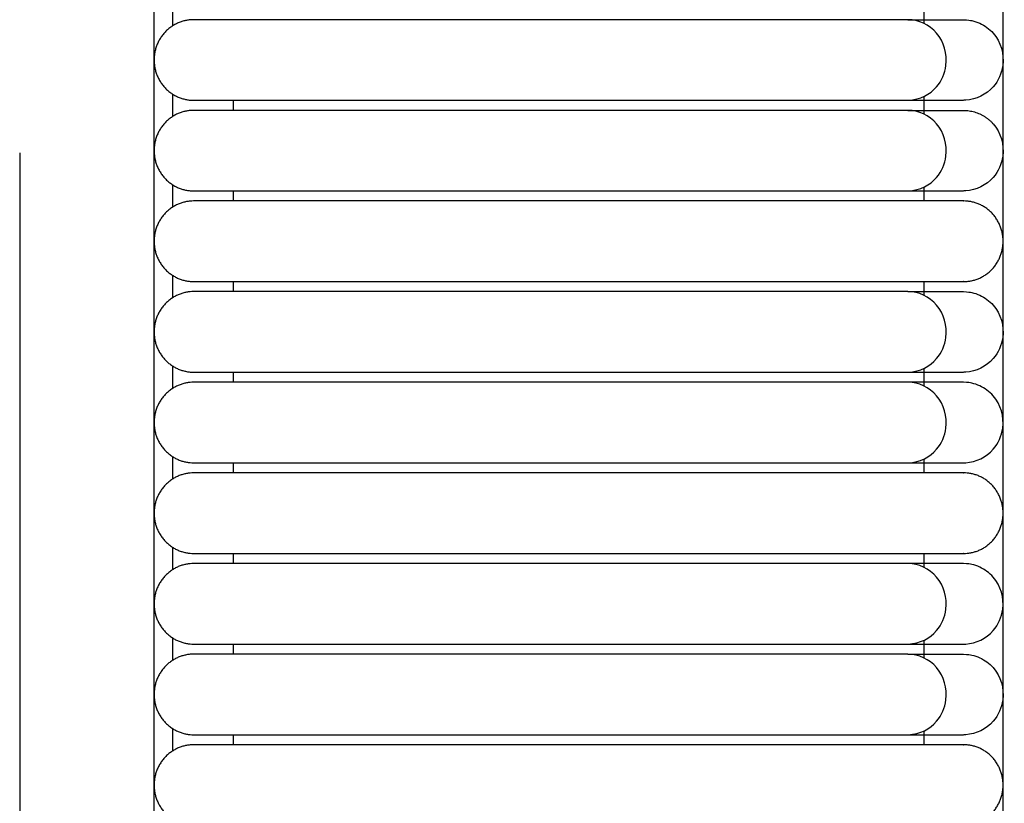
# Model space of a CAD drawing. Header units: millimetres. Extents: x -31695 to -19845, y -5614 to 7253.
# Tile 366 of 432: x -25021 to -24971, y 5148 to 5187. Entities that reach past the tile are written whole.
import ezdxf

# ---------------------------------------------------------------- set-up
doc = ezdxf.new("R2010")
doc.units = ezdxf.units.MM
doc.layers.add('2d', color=7, linetype='Continuous', true_color=0x000000)

msp = doc.modelspace()

# ---------------------------------------------------------------- linework, layer by layer
at = {"layer": '2d', "linetype": 'Continuous', "lineweight": -3}
for points, degree in [([(-24970.929, 4677.247), (-24970.929, 5052.785), (-24970.929, 5428.322)], 2), ([(-25013.743, 4697.546), (-25013.743, 5052.785), (-25013.743, 5408.023)], 2), ([(-25012.817, 5188.09), (-25012.817, 5187.711), (-25012.817, 5187.332), (-25012.817, 5186.953)], 3), ([(-24974.912, 5187.075), (-24974.912, 5187.425), (-24974.912, 5187.775)], 2), ([(-24987.319, 5187.268), (-24996.05, 5187.268), (-25004.782, 5187.268)], 2), ([(-25012.817, 5183.523), (-25012.817, 5183.144), (-25012.817, 5182.765), (-25012.817, 5182.386)], 3), ([(-25009.76, 5183.208), (-25009.76, 5182.954), (-25009.76, 5182.7)], 2), ([(-25004.782, 5183.208), (-24996.05, 5183.208), (-24987.319, 5183.208)], 2), ([(-24987.319, 5183.208), (-24986.453, 5183.208), (-24985.583, 5183.208), (-24984.73, 5183.208)], 3), ([(-24974.912, 5182.508), (-24974.912, 5182.954), (-24974.912, 5183.4)], 2), ([(-24973.212, 5183.208), (-24973.025, 5183.208), (-24972.927, 5183.208), (-24972.921, 5183.208)], 3), ([(-24972.812, 5183.211), (-24972.846, 5183.21), (-24972.879, 5183.209), (-24972.914, 5183.208)], 3), ([(-24987.319, 5182.7), (-24996.05, 5182.7), (-25004.782, 5182.7)], 2), ([(-24972.92, 5182.7), (-24972.874, 5182.699), (-24972.827, 5182.697), (-24972.781, 5182.695)], 3), ([(-24972.781, 5182.695), (-24972.734, 5182.69), (-24972.688, 5182.685), (-24972.642, 5182.68)], 3), ([(-24972.642, 5182.68), (-24972.596, 5182.671), (-24972.55, 5182.663), (-24972.504, 5182.654)], 3), ([(-24972.504, 5182.654), (-24972.459, 5182.642), (-24972.414, 5182.631), (-24972.369, 5182.619)], 3), ([(-24972.369, 5182.619), (-24972.324, 5182.604), (-24972.28, 5182.589), (-24972.236, 5182.574)], 3), ([(-24972.236, 5182.574), (-24972.193, 5182.556), (-24972.149, 5182.538), (-24972.106, 5182.52)], 3), ([(-24972.106, 5182.52), (-24972.064, 5182.499), (-24972.022, 5182.478), (-24971.981, 5182.457)], 3), ([(-24971.981, 5182.457), (-24971.94, 5182.433), (-24971.9, 5182.41), (-24971.86, 5182.386)], 3), ([(-24971.86, 5182.386), (-24971.821, 5182.359), (-24971.782, 5182.333), (-24971.744, 5182.306)], 3), ([(-24971.744, 5182.306), (-24971.707, 5182.277), (-24971.67, 5182.248), (-24971.633, 5182.218)], 3), ([(-24971.633, 5182.218), (-24971.599, 5182.187), (-24971.564, 5182.155), (-24971.53, 5182.123)], 3), ([(-24971.53, 5182.123), (-24971.497, 5182.089), (-24971.465, 5182.054), (-24971.433, 5182.02)], 3), ([(-25020.521, 5180.565), (-25020.521, 5141.998), (-25020.521, 5101.337), (-25020.521, 5060.222)], 3), ([(-25012.817, 5178.955), (-25012.817, 5178.577), (-25012.817, 5178.197), (-25012.817, 5177.818)], 3), ([(-24974.912, 5178.133), (-24974.912, 5178.483), (-24974.912, 5178.832)], 2), ([(-25009.76, 5178.641), (-25009.76, 5178.387), (-25009.76, 5178.133)], 2), ([(-25004.782, 5178.641), (-24996.05, 5178.641), (-24987.319, 5178.641)], 2), ([(-24987.319, 5178.641), (-24986.453, 5178.641), (-24985.583, 5178.641), (-24984.73, 5178.641)], 3), ([(-24973.212, 5178.641), (-24973.025, 5178.641), (-24972.927, 5178.641), (-24972.921, 5178.641)], 3), ([(-24972.812, 5178.644), (-24972.846, 5178.643), (-24972.879, 5178.642), (-24972.914, 5178.641)], 3), ([(-24987.319, 5178.133), (-24996.05, 5178.133), (-25004.782, 5178.133)], 2), ([(-25012.817, 5174.388), (-25012.817, 5174.009), (-25012.817, 5173.63), (-25012.817, 5173.251)], 3), ([(-25009.76, 5174.073), (-25009.76, 5173.819), (-25009.76, 5173.566)], 2), ([(-25004.782, 5174.073), (-24996.05, 5174.073), (-24987.319, 5174.073)], 2), ([(-24974.912, 5173.373), (-24974.912, 5173.723), (-24974.912, 5174.073)], 2), ([(-24987.319, 5173.566), (-24996.05, 5173.566), (-25004.782, 5173.566)], 2), ([(-25012.817, 5169.821), (-25012.817, 5169.442), (-25012.817, 5169.063), (-25012.817, 5168.684)], 3), ([(-25009.76, 5169.506), (-25009.76, 5169.252), (-25009.76, 5168.998)], 2), ([(-25004.782, 5169.506), (-24996.05, 5169.506), (-24987.319, 5169.506)], 2), ([(-24987.319, 5169.506), (-24986.453, 5169.506), (-24985.583, 5169.506), (-24984.73, 5169.506)], 3), ([(-24974.912, 5168.806), (-24974.912, 5169.252), (-24974.912, 5169.698)], 2), ([(-24973.212, 5169.506), (-24973.025, 5169.506), (-24972.927, 5169.506), (-24972.921, 5169.506)], 3), ([(-24972.921, 5169.506), (-24972.921, 5169.506), (-24972.921, 5169.506), (-24972.921, 5169.506)], 3), ([(-24972.812, 5169.509), (-24972.846, 5169.508), (-24972.879, 5169.507), (-24972.914, 5169.506)], 3), ([(-24987.319, 5168.998), (-24996.05, 5168.998), (-25004.782, 5168.998)], 2), ([(-25012.817, 5165.253), (-25012.817, 5164.874), (-25012.817, 5164.495), (-25012.817, 5164.116)], 3), ([(-25009.76, 5164.939), (-25009.76, 5164.685), (-25009.76, 5164.431)], 2), ([(-25004.782, 5164.939), (-24996.05, 5164.939), (-24987.319, 5164.939)], 2), ([(-24974.912, 5164.431), (-24974.912, 5164.781), (-24974.912, 5165.13)], 2), ([(-24973.212, 5164.939), (-24973.025, 5164.939), (-24972.927, 5164.939), (-24972.921, 5164.939)], 3), ([(-24972.914, 5164.939), (-24972.879, 5164.94), (-24972.846, 5164.941), (-24972.812, 5164.942)], 3), ([(-24987.319, 5164.431), (-24996.05, 5164.431), (-25004.782, 5164.431)], 2), ([(-25012.817, 5160.686), (-25012.817, 5160.307), (-25012.817, 5159.928), (-25012.817, 5159.549)], 3), ([(-25009.76, 5160.371), (-25009.76, 5160.117), (-25009.76, 5159.864)], 2), ([(-25004.782, 5160.371), (-24996.05, 5160.371), (-24987.319, 5160.371)], 2), ([(-24974.912, 5159.671), (-24974.912, 5160.021), (-24974.912, 5160.371)], 2), ([(-24987.319, 5159.864), (-24996.05, 5159.864), (-25004.782, 5159.864)], 2), ([(-25012.817, 5156.119), (-25012.817, 5155.74), (-25012.817, 5155.361), (-25012.817, 5154.981)], 3), ([(-24974.912, 5155.104), (-24974.912, 5155.55), (-24974.912, 5155.996)], 2), ([(-25009.76, 5155.804), (-25009.76, 5155.55), (-25009.76, 5155.296)], 2), ([(-25004.782, 5155.804), (-24996.05, 5155.804), (-24987.319, 5155.804)], 2), ([(-24973.212, 5155.804), (-24973.025, 5155.804), (-24972.927, 5155.804), (-24972.921, 5155.804)], 3), ([(-24972.914, 5155.804), (-24972.879, 5155.805), (-24972.846, 5155.806), (-24972.812, 5155.807)], 3), ([(-24987.319, 5155.296), (-24996.05, 5155.296), (-25004.782, 5155.296)], 2), ([(-25012.817, 5151.551), (-25012.817, 5151.172), (-25012.817, 5150.793), (-25012.817, 5150.414)], 3), ([(-24974.912, 5150.729), (-24974.912, 5151.079), (-24974.912, 5151.428)], 2), ([(-25009.76, 5151.236), (-25009.76, 5150.983), (-25009.76, 5150.729)], 2), ([(-25004.782, 5151.236), (-24996.05, 5151.236), (-24987.319, 5151.237)], 2), ([(-24987.319, 5151.237), (-24986.453, 5151.237), (-24985.583, 5151.237), (-24984.73, 5151.237)], 3), ([(-24973.212, 5151.237), (-24973.025, 5151.237), (-24972.927, 5151.237), (-24972.921, 5151.237)], 3), ([(-24972.812, 5151.239), (-24972.846, 5151.239), (-24972.879, 5151.238), (-24972.914, 5151.237)], 3), ([(-24987.319, 5150.729), (-24996.05, 5150.729), (-25004.782, 5150.729)], 2)]:
    msp.add_open_spline(points, degree=degree, dxfattribs=at)
for points, weights in [([(-25011.751, 5187.268), (-25013.743, 5187.268), (-25013.743, 5185.238)], [0.999999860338, 0.707106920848, 0.999999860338]), ([(-25013.743, 5185.238), (-25013.743, 5183.208), (-25011.751, 5183.208)], [0.999999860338, 0.707106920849, 0.999999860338]), ([(-25011.751, 5182.7), (-25013.743, 5182.7), (-25013.743, 5180.67)], [0.999999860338, 0.707106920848, 0.999999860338]), ([(-25013.743, 5180.67), (-25013.743, 5178.641), (-25011.751, 5178.641)], [0.999999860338, 0.707106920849, 0.999999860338]), ([(-25011.751, 5178.133), (-25013.743, 5178.133), (-25013.743, 5176.103)], [0.999999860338, 0.707106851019, 1]), ([(-24972.92, 5178.133), (-24972.92, 5178.133), (-24975.727, 5178.133)], [1, 0.951503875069, 0.919067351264]), ([(-24970.929, 5176.103), (-24970.929, 5178.133), (-24972.92, 5178.133)], [1, 0.707106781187, 1]), ([(-25013.743, 5176.103), (-25013.743, 5174.073), (-25011.751, 5174.073)], [1, 0.707106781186, 1]), ([(-24972.92, 5174.073), (-24970.929, 5174.073), (-24970.929, 5176.103)], [0.999999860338, 0.707106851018, 1]), ([(-24975.727, 5174.073), (-24972.92, 5174.073), (-24972.92, 5174.073)], [0.919067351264, 0.951503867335, 0.999999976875]), ([(-25011.751, 5173.566), (-25013.743, 5173.566), (-25013.743, 5171.536)], [0.999999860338, 0.707106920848, 0.999999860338]), ([(-25013.743, 5171.536), (-25013.743, 5169.506), (-25011.751, 5169.506)], [0.999999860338, 0.707106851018, 1]), ([(-25011.751, 5168.998), (-25013.743, 5168.998), (-25013.743, 5166.968)], [0.999999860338, 0.707106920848, 0.999999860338]), ([(-25013.743, 5166.968), (-25013.743, 5164.939), (-25011.751, 5164.939)], [0.999999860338, 0.707106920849, 0.999999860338]), ([(-25011.751, 5164.431), (-25013.743, 5164.431), (-25013.743, 5162.401)], [0.999999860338, 0.707106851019, 1]), ([(-24972.92, 5164.431), (-24972.92, 5164.431), (-24975.727, 5164.431)], [1, 0.951503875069, 0.919067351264]), ([(-24970.929, 5162.401), (-24970.929, 5164.431), (-24972.92, 5164.431)], [0.999999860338, 0.707106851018, 1]), ([(-25013.743, 5162.401), (-25013.743, 5160.371), (-25011.751, 5160.371)], [1, 0.707106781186, 1]), ([(-24972.92, 5160.371), (-24970.929, 5160.371), (-24970.929, 5162.401)], [1, 0.707106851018, 0.999999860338]), ([(-24975.727, 5160.371), (-24972.92, 5160.371), (-24972.92, 5160.371)], [0.919067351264, 0.951503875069, 1]), ([(-25011.751, 5159.864), (-25013.743, 5159.864), (-25013.743, 5157.834)], [0.999999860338, 0.707106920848, 0.999999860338]), ([(-25013.743, 5157.834), (-25013.743, 5155.804), (-25011.751, 5155.804)], [0.999999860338, 0.707106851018, 1]), ([(-25011.751, 5155.296), (-25013.743, 5155.296), (-25013.743, 5153.266)], [0.999999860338, 0.707106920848, 0.999999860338]), ([(-25013.743, 5153.266), (-25013.743, 5151.236), (-25011.751, 5151.236)], [0.999999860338, 0.707106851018, 1]), ([(-25011.751, 5150.729), (-25013.743, 5150.729), (-25013.743, 5148.699)], [1, 0.707106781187, 1]), ([(-24972.92, 5150.729), (-24972.92, 5150.729), (-24975.727, 5150.729)], [1, 0.951503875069, 0.919067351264]), ([(-24970.929, 5148.699), (-24970.929, 5150.729), (-24972.92, 5150.729)], [1, 0.707106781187, 1]), ([(-25013.743, 5148.699), (-25013.743, 5146.669), (-25011.751, 5146.669)], [1, 0.707106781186, 1]), ([(-24972.92, 5146.669), (-24970.929, 5146.669), (-24970.929, 5148.699)], [0.999999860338, 0.707106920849, 0.999999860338])]:
    msp.add_rational_spline(points, weights, degree=2, dxfattribs=at)
for points, weights, knots in [([(-25004.782, 5187.268), (-25007.669, 5187.268), (-25009.71, 5187.268), (-25011.751, 5187.268), (-25011.751, 5187.268)], [1, 0.853553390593, 0.853553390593, 0.853553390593, 1], [0.240711, 0.240711, 0.240711, 0.82061, 0.82061, 1.400509, 1.400509, 1.400509]), ([(-25011.751, 5183.208), (-25011.751, 5183.208), (-25009.71, 5183.208), (-25007.669, 5183.208), (-25004.782, 5183.208)], [1, 0.853553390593, 0.853553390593, 0.853553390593, 1], [3.285465, 3.285465, 3.285465, 3.865364, 3.865364, 4.445263, 4.445263, 4.445263]), ([(-25004.782, 5182.7), (-25007.669, 5182.7), (-25009.71, 5182.7), (-25011.751, 5182.7), (-25011.751, 5182.7)], [1, 0.853553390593, 0.853553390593, 0.853553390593, 1], [0.240711, 0.240711, 0.240711, 0.82061, 0.82061, 1.400509, 1.400509, 1.400509]), ([(-25011.751, 5178.641), (-25011.751, 5178.641), (-25009.71, 5178.641), (-25007.669, 5178.641), (-25004.782, 5178.641)], [0.999999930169, 0.853553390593, 0.853553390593, 0.853553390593, 1], [3.285465, 3.285465, 3.285465, 3.865364, 3.865364, 4.445263, 4.445263, 4.445263]), ([(-25004.782, 5178.133), (-25007.669, 5178.133), (-25009.71, 5178.133), (-25011.751, 5178.133), (-25011.751, 5178.133)], [1, 0.853553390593, 0.853553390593, 0.853553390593, 0.999999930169], [14.741392, 14.741392, 14.741392, 15.321291, 15.321291, 15.90119, 15.90119, 15.90119]), ([(-24975.727, 5178.133), (-24976.53, 5178.133), (-24978.87, 5178.133), (-24982.37, 5178.133), (-24987.319, 5178.133)], [0.919067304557, 0.853553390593, 0.853553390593, 0.853553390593, 1], [11.328464, 11.328464, 11.328464, 11.993374, 11.993374, 12.987487, 12.987487, 12.987487]), ([(-25011.751, 5174.073), (-25011.751, 5174.073), (-25009.71, 5174.073), (-25007.669, 5174.073), (-25004.782, 5174.073)], [1, 0.853553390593, 0.853553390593, 0.853553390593, 1], [17.786146, 17.786146, 17.786146, 18.366045, 18.366045, 18.945944, 18.945944, 18.945944]), ([(-24987.319, 5174.073), (-24982.37, 5174.073), (-24978.87, 5174.073), (-24976.53, 5174.073), (-24975.727, 5174.073)], [1, 0.853553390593, 0.853553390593, 0.853553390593, 0.919067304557], [20.699849, 20.699849, 20.699849, 21.693962, 21.693962, 22.358871, 22.358871, 22.358871]), ([(-25004.782, 5173.566), (-25007.669, 5173.566), (-25009.71, 5173.566), (-25011.751, 5173.566), (-25011.751, 5173.566)], [1, 0.853553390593, 0.853553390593, 0.853553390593, 1], [0.240711, 0.240711, 0.240711, 0.82061, 0.82061, 1.400509, 1.400509, 1.400509]), ([(-25011.751, 5169.506), (-25011.751, 5169.506), (-25009.71, 5169.506), (-25007.669, 5169.506), (-25004.782, 5169.506)], [1, 0.853553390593, 0.853553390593, 0.853553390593, 1], [3.285465, 3.285465, 3.285465, 3.865364, 3.865364, 4.445263, 4.445263, 4.445263]), ([(-25004.782, 5168.998), (-25007.669, 5168.998), (-25009.71, 5168.998), (-25011.751, 5168.998), (-25011.751, 5168.998)], [1, 0.853553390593, 0.853553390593, 0.853553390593, 1], [5.598928, 5.598928, 5.598928, 6.178827, 6.178827, 6.758726, 6.758726, 6.758726]), ([(-25011.751, 5164.939), (-25011.751, 5164.939), (-25009.71, 5164.939), (-25007.669, 5164.939), (-25004.782, 5164.939)], [1, 0.853553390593, 0.853553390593, 0.853553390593, 1], [8.643682, 8.643682, 8.643682, 9.223581, 9.223581, 9.80348, 9.80348, 9.80348]), ([(-25004.782, 5164.431), (-25007.669, 5164.431), (-25009.71, 5164.431), (-25011.751, 5164.431), (-25011.751, 5164.431)], [1, 0.853553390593, 0.853553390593, 0.853553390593, 0.999999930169], [14.741392, 14.741392, 14.741392, 15.321291, 15.321291, 15.90119, 15.90119, 15.90119]), ([(-24975.727, 5164.431), (-24976.53, 5164.431), (-24978.87, 5164.431), (-24982.37, 5164.431), (-24987.319, 5164.431)], [0.919067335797, 0.853553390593, 0.853553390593, 0.853553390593, 0.999999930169], [11.328464, 11.328464, 11.328464, 11.993374, 11.993374, 12.987487, 12.987487, 12.987487]), ([(-25011.751, 5160.371), (-25011.751, 5160.371), (-25009.71, 5160.371), (-25007.669, 5160.371), (-25004.782, 5160.371)], [1, 0.853553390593, 0.853553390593, 0.853553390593, 0.999999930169], [17.786146, 17.786146, 17.786146, 18.366045, 18.366045, 18.945944, 18.945944, 18.945944]), ([(-24987.319, 5160.371), (-24982.37, 5160.371), (-24978.87, 5160.371), (-24976.53, 5160.371), (-24975.727, 5160.371)], [1, 0.853553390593, 0.853553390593, 0.853553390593, 0.919067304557], [20.699849, 20.699849, 20.699849, 21.693962, 21.693962, 22.358871, 22.358871, 22.358871]), ([(-25004.782, 5159.864), (-25007.669, 5159.864), (-25009.71, 5159.864), (-25011.751, 5159.864), (-25011.751, 5159.864)], [1, 0.853553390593, 0.853553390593, 0.853553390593, 1], [3.998405, 3.998405, 3.998405, 4.578304, 4.578304, 5.158203, 5.158203, 5.158203]), ([(-25011.751, 5155.804), (-25011.751, 5155.804), (-25009.71, 5155.804), (-25007.669, 5155.804), (-25004.782, 5155.804)], [1, 0.853553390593, 0.853553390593, 0.853553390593, 1], [7.043159, 7.043159, 7.043159, 7.623058, 7.623058, 8.202957, 8.202957, 8.202957]), ([(-25004.782, 5155.296), (-25007.669, 5155.296), (-25009.71, 5155.296), (-25011.751, 5155.296), (-25011.751, 5155.296)], [1, 0.853553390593, 0.853553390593, 0.853553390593, 1], [0.240711, 0.240711, 0.240711, 0.82061, 0.82061, 1.400509, 1.400509, 1.400509]), ([(-25011.751, 5151.236), (-25011.751, 5151.236), (-25009.71, 5151.236), (-25007.669, 5151.236), (-25004.782, 5151.236)], [1, 0.853553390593, 0.853553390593, 0.853553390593, 1], [3.285465, 3.285465, 3.285465, 3.865364, 3.865364, 4.445263, 4.445263, 4.445263]), ([(-25004.782, 5150.729), (-25007.669, 5150.729), (-25009.71, 5150.729), (-25011.751, 5150.729), (-25011.751, 5150.729)], [0.999999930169, 0.853553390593, 0.853553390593, 0.853553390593, 0.999999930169], [14.741392, 14.741392, 14.741392, 15.321291, 15.321291, 15.90119, 15.90119, 15.90119]), ([(-24975.727, 5150.729), (-24976.53, 5150.729), (-24978.87, 5150.729), (-24982.37, 5150.729), (-24987.319, 5150.729)], [0.919067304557, 0.853553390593, 0.853553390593, 0.853553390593, 0.999999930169], [11.328464, 11.328464, 11.328464, 11.993374, 11.993374, 12.987487, 12.987487, 12.987487])]:
    msp.add_rational_spline(points, weights, degree=2, knots=knots, dxfattribs=at)
for points, knots in [([(-24975.727, 5187.268), (-24975.874, 5187.268), (-24976.066, 5187.268), (-24976.298, 5187.268), (-24976.901, 5187.268), (-24977.764, 5187.268), (-24978.755, 5187.268), (-24979.807, 5187.268), (-24981.114, 5187.268), (-24982.608, 5187.268), (-24984.099, 5187.268), (-24985.716, 5187.268), (-24987.319, 5187.268)], [-2.869717, -2.869717, -2.869717, -2.869717, -2.715304, -2.715304, -2.715304, -2.331456, -2.331456, -2.331456, -1.928224, -1.928224, -1.928224, -1.513194, -1.513194, -1.513194, -1.513194]), ([(-24975.713, 5183.208), (-24975.113, 5183.24), (-24974.62, 5183.491), (-24974.282, 5183.891), (-24974.03, 5184.189), (-24973.865, 5184.566), (-24973.813, 5184.96), (-24973.737, 5185.539), (-24973.914, 5186.15), (-24974.284, 5186.587), (-24974.645, 5187.014), (-24975.184, 5187.268), (-24975.727, 5187.268)], [0.0014909, 0.0014909, 0.0014909, 0.0014909, 0.1660925, 0.1660925, 0.1660925, 0.287182, 0.287182, 0.287182, 0.4679963, 0.4679963, 0.4679963, 0.6442032, 0.6442032, 0.6442032, 0.6442032]), ([(-24975.727, 5187.268), (-24975.045, 5187.268), (-24974.486, 5187.268), (-24974.054, 5187.268), (-24973.685, 5187.268), (-24973.408, 5187.268), (-24973.22, 5187.268), (-24973.032, 5187.268), (-24972.934, 5187.268), (-24972.92, 5187.268)], [0.644203, 0.644203, 0.644203, 0.644203, 1.472068, 1.472068, 1.472068, 2.17076, 2.17076, 2.17076, 2.85931, 2.85931, 2.85931, 2.85931]), ([(-24972.92, 5187.268), (-24972.688, 5187.256), (-24972.595, 5187.242), (-24972.367, 5187.191), (-24972.234, 5187.146), (-24971.851, 5186.971), (-24971.619, 5186.801), (-24971.433, 5186.587), (-24971.051, 5186.15), (-24970.869, 5185.539), (-24970.948, 5184.96), (-24971.001, 5184.566), (-24971.172, 5184.189), (-24971.431, 5183.891), (-24971.779, 5183.491), (-24972.288, 5183.24), (-24972.812, 5183.211)], [2.8593097, 2.8593097, 2.8593097, 2.8593097, 2.8969289, 2.8969289, 2.953411, 2.953411, 3.0664203, 3.0664203, 3.0664203, 3.3039742, 3.3039742, 3.3039742, 3.4630617, 3.4630617, 3.4630617, 3.6793153, 3.6793153, 3.6793153, 3.6793153]), ([(-24987.319, 5183.208), (-24985.715, 5183.208), (-24984.097, 5183.208), (-24982.605, 5183.208), (-24981.11, 5183.208), (-24979.802, 5183.208), (-24978.75, 5183.208), (-24977.758, 5183.208), (-24976.894, 5183.208), (-24976.291, 5183.208), (-24976.059, 5183.208), (-24975.867, 5183.208), (-24975.72, 5183.208)], [0, 0, 0, 0, 0.489921, 0.489921, 0.489921, 0.9659, 0.9659, 0.9659, 1.418993, 1.418993, 1.418993, 1.601269, 1.601269, 1.601269, 1.601269]), ([(-24975.72, 5183.208), (-24975.037, 5183.208), (-24974.479, 5183.208), (-24974.046, 5183.208), (-24973.678, 5183.208), (-24973.4, 5183.208), (-24973.212, 5183.208)], [1.601269, 1.601269, 1.601269, 1.601269, 2.483847, 2.483847, 2.483847, 3.228714, 3.228714, 3.228714, 3.228714]), ([(-24975.727, 5182.7), (-24975.874, 5182.7), (-24976.066, 5182.7), (-24976.298, 5182.7), (-24976.901, 5182.7), (-24977.764, 5182.7), (-24978.755, 5182.7), (-24979.807, 5182.7), (-24981.114, 5182.7), (-24982.608, 5182.7), (-24984.099, 5182.7), (-24985.716, 5182.7), (-24987.319, 5182.7)], [-2.869717, -2.869717, -2.869717, -2.869717, -2.715304, -2.715304, -2.715304, -2.331456, -2.331456, -2.331456, -1.928224, -1.928224, -1.928224, -1.513194, -1.513194, -1.513194, -1.513194]), ([(-24975.713, 5178.641), (-24975.113, 5178.673), (-24974.62, 5178.923), (-24974.282, 5179.324), (-24974.03, 5179.621), (-24973.865, 5179.998), (-24973.813, 5180.393), (-24973.737, 5180.972), (-24973.914, 5181.583), (-24974.284, 5182.02), (-24974.645, 5182.446), (-24975.184, 5182.7), (-24975.727, 5182.7)], [0.0014909, 0.0014909, 0.0014909, 0.0014909, 0.1660925, 0.1660925, 0.1660925, 0.287182, 0.287182, 0.287182, 0.4679963, 0.4679963, 0.4679963, 0.6442032, 0.6442032, 0.6442032, 0.6442032]), ([(-24975.727, 5182.7), (-24975.045, 5182.7), (-24974.486, 5182.7), (-24974.054, 5182.7), (-24973.685, 5182.7), (-24973.408, 5182.7), (-24973.22, 5182.7), (-24973.032, 5182.7), (-24972.934, 5182.7), (-24972.92, 5182.7)], [0.644203, 0.644203, 0.644203, 0.644203, 1.472068, 1.472068, 1.472068, 2.17076, 2.17076, 2.17076, 2.85931, 2.85931, 2.85931, 2.85931]), ([(-24971.433, 5182.02), (-24971.051, 5181.583), (-24970.869, 5180.972), (-24970.948, 5180.393), (-24971.001, 5179.998), (-24971.172, 5179.621), (-24971.431, 5179.324), (-24971.779, 5178.923), (-24972.288, 5178.673), (-24972.812, 5178.644)], [15.3267371, 15.3267371, 15.3267371, 15.3267371, 15.511847, 15.511847, 15.511847, 15.6358132, 15.6358132, 15.6358132, 15.8043251, 15.8043251, 15.8043251, 15.8043251]), ([(-24987.319, 5178.641), (-24985.715, 5178.641), (-24984.097, 5178.641), (-24982.605, 5178.641), (-24981.11, 5178.641), (-24979.802, 5178.641), (-24978.75, 5178.641), (-24977.758, 5178.641), (-24976.894, 5178.641), (-24976.291, 5178.641), (-24976.059, 5178.641), (-24975.867, 5178.641), (-24975.72, 5178.641)], [0, 0, 0, 0, 0.489921, 0.489921, 0.489921, 0.9659, 0.9659, 0.9659, 1.418993, 1.418993, 1.418993, 1.601269, 1.601269, 1.601269, 1.601269]), ([(-24975.72, 5178.641), (-24975.037, 5178.641), (-24974.479, 5178.641), (-24974.046, 5178.641), (-24973.678, 5178.641), (-24973.4, 5178.641), (-24973.212, 5178.641)], [1.601269, 1.601269, 1.601269, 1.601269, 2.483847, 2.483847, 2.483847, 3.228714, 3.228714, 3.228714, 3.228714]), ([(-24975.727, 5173.566), (-24975.874, 5173.566), (-24976.066, 5173.566), (-24976.298, 5173.566), (-24976.901, 5173.566), (-24977.764, 5173.566), (-24978.755, 5173.566), (-24979.807, 5173.566), (-24981.114, 5173.566), (-24982.608, 5173.566), (-24984.099, 5173.566), (-24985.716, 5173.566), (-24987.319, 5173.566)], [-2.869717, -2.869717, -2.869717, -2.869717, -2.715304, -2.715304, -2.715304, -2.331456, -2.331456, -2.331456, -1.928224, -1.928224, -1.928224, -1.513194, -1.513194, -1.513194, -1.513194]), ([(-24975.713, 5169.506), (-24975.113, 5169.538), (-24974.62, 5169.789), (-24974.282, 5170.189), (-24974.03, 5170.487), (-24973.865, 5170.864), (-24973.813, 5171.258), (-24973.737, 5171.837), (-24973.914, 5172.448), (-24974.284, 5172.885), (-24974.645, 5173.312), (-24975.184, 5173.566), (-24975.727, 5173.566)], [0.0014909, 0.0014909, 0.0014909, 0.0014909, 0.1660925, 0.1660925, 0.1660925, 0.287182, 0.287182, 0.287182, 0.4679963, 0.4679963, 0.4679963, 0.6442032, 0.6442032, 0.6442032, 0.6442032]), ([(-24975.727, 5173.566), (-24975.045, 5173.566), (-24974.486, 5173.566), (-24974.054, 5173.566), (-24973.685, 5173.566), (-24973.408, 5173.566), (-24973.22, 5173.566), (-24973.032, 5173.566), (-24972.934, 5173.566), (-24972.92, 5173.566)], [0.644203, 0.644203, 0.644203, 0.644203, 1.472068, 1.472068, 1.472068, 2.17076, 2.17076, 2.17076, 2.85931, 2.85931, 2.85931, 2.85931]), ([(-24972.92, 5173.566), (-24972.688, 5173.554), (-24972.595, 5173.54), (-24972.367, 5173.489), (-24972.234, 5173.444), (-24971.851, 5173.269), (-24971.619, 5173.099), (-24971.433, 5172.885), (-24971.051, 5172.448), (-24970.869, 5171.837), (-24970.948, 5171.258), (-24971.001, 5170.864), (-24971.172, 5170.487), (-24971.431, 5170.189), (-24971.779, 5169.789), (-24972.288, 5169.538), (-24972.812, 5169.509)], [2.8593097, 2.8593097, 2.8593097, 2.8593097, 2.8969511, 2.8969511, 2.9534664, 2.9534664, 3.0665423, 3.0665423, 3.0665423, 3.3040812, 3.3040812, 3.3040812, 3.4631588, 3.4631588, 3.4631588, 3.6793988, 3.6793988, 3.6793988, 3.6793988]), ([(-24987.319, 5169.506), (-24985.715, 5169.506), (-24984.097, 5169.506), (-24982.605, 5169.506), (-24981.11, 5169.506), (-24979.802, 5169.506), (-24978.75, 5169.506), (-24977.758, 5169.506), (-24976.894, 5169.506), (-24976.291, 5169.506), (-24976.059, 5169.506), (-24975.867, 5169.506), (-24975.72, 5169.506)], [0, 0, 0, 0, 0.489921, 0.489921, 0.489921, 0.9659, 0.9659, 0.9659, 1.418993, 1.418993, 1.418993, 1.601269, 1.601269, 1.601269, 1.601269]), ([(-24975.72, 5169.506), (-24975.037, 5169.506), (-24974.479, 5169.506), (-24974.046, 5169.506), (-24973.678, 5169.506), (-24973.4, 5169.506), (-24973.212, 5169.506)], [1.601269, 1.601269, 1.601269, 1.601269, 2.483847, 2.483847, 2.483847, 3.228714, 3.228714, 3.228714, 3.228714]), ([(-24975.727, 5168.998), (-24975.874, 5168.998), (-24976.066, 5168.998), (-24976.298, 5168.998), (-24976.901, 5168.998), (-24977.764, 5168.998), (-24978.755, 5168.998), (-24979.807, 5168.998), (-24981.114, 5168.998), (-24982.608, 5168.998), (-24984.099, 5168.998), (-24985.716, 5168.998), (-24987.319, 5168.998)], [2.244726, 2.244726, 2.244726, 2.244726, 2.426888, 2.426888, 2.426888, 2.879715, 2.879715, 2.879715, 3.355409, 3.355409, 3.355409, 3.845023, 3.845023, 3.845023, 3.845023]), ([(-24972.92, 5168.998), (-24972.934, 5168.998), (-24973.032, 5168.998), (-24973.22, 5168.998), (-24973.408, 5168.998), (-24973.685, 5168.998), (-24974.054, 5168.998), (-24974.486, 5168.998), (-24975.045, 5168.998), (-24975.727, 5168.998)], [14.274257, 14.274257, 14.274257, 14.274257, 14.993691, 14.993691, 14.993691, 15.723721, 15.723721, 15.723721, 16.588719, 16.588719, 16.588719, 16.588719]), ([(-24975.72, 5164.939), (-24975.113, 5164.971), (-24974.62, 5165.221), (-24974.282, 5165.621), (-24974.03, 5165.919), (-24973.865, 5166.296), (-24973.813, 5166.69), (-24973.737, 5167.27), (-24973.914, 5167.881), (-24974.284, 5168.318), (-24974.645, 5168.744), (-24975.184, 5168.998), (-24975.727, 5168.998)], [1.6012688, 1.6012688, 1.6012688, 1.6012688, 1.7660611, 1.7660611, 1.7660611, 1.887291, 1.887291, 1.887291, 2.0683148, 2.0683148, 2.0683148, 2.2447259, 2.2447259, 2.2447259, 2.2447259]), ([(-24972.812, 5164.942), (-24972.288, 5164.971), (-24971.779, 5165.221), (-24971.431, 5165.621), (-24971.172, 5165.919), (-24971.001, 5166.296), (-24970.948, 5166.69), (-24970.869, 5167.27), (-24971.051, 5167.881), (-24971.433, 5168.318), (-24971.619, 5168.531), (-24971.851, 5168.701), (-24972.234, 5168.876), (-24972.367, 5168.922), (-24972.595, 5168.972), (-24972.688, 5168.986), (-24972.92, 5168.998)], [13.4536552, 13.4536552, 13.4536552, 13.4536552, 13.6698162, 13.6698162, 13.6698162, 13.8288354, 13.8288354, 13.8288354, 14.0662875, 14.0662875, 14.0662875, 14.1797656, 14.1797656, 14.2364819, 14.2364819, 14.2742571, 14.2742571, 14.2742571, 14.2742571]), ([(-24987.319, 5164.939), (-24985.715, 5164.939), (-24984.097, 5164.939), (-24982.605, 5164.939), (-24981.11, 5164.939), (-24979.802, 5164.939), (-24978.75, 5164.939), (-24977.758, 5164.939), (-24976.894, 5164.939), (-24976.291, 5164.939), (-24976.059, 5164.939), (-24975.867, 5164.939), (-24975.72, 5164.939)], [0, 0, 0, 0, 0.489921, 0.489921, 0.489921, 0.9659, 0.9659, 0.9659, 1.418992, 1.418992, 1.418992, 1.601269, 1.601269, 1.601269, 1.601269]), ([(-24975.72, 5164.939), (-24975.037, 5164.939), (-24974.479, 5164.939), (-24974.046, 5164.939), (-24973.678, 5164.939), (-24973.4, 5164.939), (-24973.212, 5164.939)], [0, 0, 0, 0, 0.882578, 0.882578, 0.882578, 1.627446, 1.627446, 1.627446, 1.627446]), ([(-24975.727, 5159.864), (-24975.874, 5159.864), (-24976.066, 5159.864), (-24976.298, 5159.864), (-24976.901, 5159.864), (-24977.764, 5159.864), (-24978.755, 5159.864), (-24979.807, 5159.864), (-24981.114, 5159.864), (-24982.608, 5159.864), (-24984.099, 5159.864), (-24985.716, 5159.864), (-24987.319, 5159.864)], [0.644203, 0.644203, 0.644203, 0.644203, 0.826365, 0.826365, 0.826365, 1.279192, 1.279192, 1.279192, 1.754886, 1.754886, 1.754886, 2.2445, 2.2445, 2.2445, 2.2445]), ([(-24972.92, 5159.864), (-24972.934, 5159.864), (-24973.032, 5159.864), (-24973.22, 5159.864), (-24973.408, 5159.864), (-24973.685, 5159.864), (-24974.054, 5159.864), (-24974.486, 5159.864), (-24975.045, 5159.864), (-24975.727, 5159.864)], [14.274257, 14.274257, 14.274257, 14.274257, 14.993691, 14.993691, 14.993691, 15.723721, 15.723721, 15.723721, 16.588719, 16.588719, 16.588719, 16.588719]), ([(-24975.72, 5155.804), (-24975.113, 5155.836), (-24974.62, 5156.086), (-24974.282, 5156.487), (-24974.03, 5156.785), (-24973.865, 5157.162), (-24973.813, 5157.556), (-24973.737, 5158.135), (-24973.914, 5158.746), (-24974.284, 5159.183), (-24974.645, 5159.61), (-24975.184, 5159.864), (-24975.727, 5159.864)], [0.0007461, 0.0007461, 0.0007461, 0.0007461, 0.1655384, 0.1655384, 0.1655384, 0.2867683, 0.2867683, 0.2867683, 0.4677921, 0.4677921, 0.4677921, 0.6442032, 0.6442032, 0.6442032, 0.6442032]), ([(-24972.812, 5155.807), (-24972.288, 5155.836), (-24971.779, 5156.086), (-24971.431, 5156.487), (-24971.172, 5156.785), (-24971.001, 5157.162), (-24970.948, 5157.556), (-24970.869, 5158.135), (-24971.051, 5158.746), (-24971.433, 5159.183), (-24971.619, 5159.396), (-24971.851, 5159.567), (-24972.234, 5159.742), (-24972.367, 5159.787), (-24972.595, 5159.838), (-24972.688, 5159.851), (-24972.92, 5159.864)], [13.4542421, 13.4542421, 13.4542421, 13.4542421, 13.6704983, 13.6704983, 13.6704983, 13.8295876, 13.8295876, 13.8295876, 14.0671442, 14.0671442, 14.0671442, 14.1801549, 14.1801549, 14.2366376, 14.2366376, 14.2742572, 14.2742572, 14.2742572, 14.2742572]), ([(-24987.319, 5155.804), (-24985.715, 5155.804), (-24984.097, 5155.804), (-24982.605, 5155.804), (-24981.11, 5155.804), (-24979.802, 5155.804), (-24978.75, 5155.804), (-24977.758, 5155.804), (-24976.894, 5155.804), (-24976.291, 5155.804), (-24976.059, 5155.804), (-24975.867, 5155.804), (-24975.72, 5155.804)], [0, 0, 0, 0, 0.489921, 0.489921, 0.489921, 0.9659, 0.9659, 0.9659, 1.418993, 1.418993, 1.418993, 1.601269, 1.601269, 1.601269, 1.601269]), ([(-24975.72, 5155.804), (-24975.037, 5155.804), (-24974.479, 5155.804), (-24974.046, 5155.804), (-24973.678, 5155.804), (-24973.4, 5155.804), (-24973.212, 5155.804)], [1.601269, 1.601269, 1.601269, 1.601269, 2.483847, 2.483847, 2.483847, 3.228714, 3.228714, 3.228714, 3.228714]), ([(-24975.727, 5155.296), (-24975.874, 5155.296), (-24976.066, 5155.296), (-24976.298, 5155.296), (-24976.901, 5155.296), (-24977.764, 5155.296), (-24978.755, 5155.296), (-24979.807, 5155.296), (-24981.114, 5155.296), (-24982.608, 5155.296), (-24984.099, 5155.296), (-24985.716, 5155.296), (-24987.319, 5155.296)], [-2.869717, -2.869717, -2.869717, -2.869717, -2.715304, -2.715304, -2.715304, -2.331456, -2.331456, -2.331456, -1.928224, -1.928224, -1.928224, -1.513194, -1.513194, -1.513194, -1.513194]), ([(-24975.713, 5151.237), (-24975.113, 5151.269), (-24974.62, 5151.519), (-24974.282, 5151.919), (-24974.03, 5152.217), (-24973.865, 5152.594), (-24973.813, 5152.988), (-24973.737, 5153.568), (-24973.914, 5154.179), (-24974.284, 5154.616), (-24974.645, 5155.042), (-24975.184, 5155.296), (-24975.727, 5155.296)], [0.0014909, 0.0014909, 0.0014909, 0.0014909, 0.1660925, 0.1660925, 0.1660925, 0.287182, 0.287182, 0.287182, 0.4679963, 0.4679963, 0.4679963, 0.6442032, 0.6442032, 0.6442032, 0.6442032]), ([(-24975.727, 5155.296), (-24975.045, 5155.296), (-24974.486, 5155.296), (-24974.054, 5155.296), (-24973.685, 5155.296), (-24973.408, 5155.296), (-24973.22, 5155.296), (-24973.032, 5155.296), (-24972.934, 5155.296), (-24972.92, 5155.296)], [0.644203, 0.644203, 0.644203, 0.644203, 1.472068, 1.472068, 1.472068, 2.17076, 2.17076, 2.17076, 2.85931, 2.85931, 2.85931, 2.85931]), ([(-24972.92, 5155.296), (-24972.688, 5155.284), (-24972.595, 5155.27), (-24972.367, 5155.219), (-24972.234, 5155.174), (-24971.851, 5154.999), (-24971.619, 5154.829), (-24971.433, 5154.616), (-24971.051, 5154.179), (-24970.869, 5153.568), (-24970.948, 5152.988), (-24971.001, 5152.594), (-24971.172, 5152.217), (-24971.431, 5151.919), (-24971.779, 5151.519), (-24972.288, 5151.269), (-24972.812, 5151.239)], [2.8593097, 2.8593097, 2.8593097, 2.8593097, 2.8970845, 2.8970845, 2.9538002, 2.9538002, 3.0672769, 3.0672769, 3.0672769, 3.3047262, 3.3047262, 3.3047262, 3.4637437, 3.4637437, 3.4637437, 3.6799021, 3.6799021, 3.6799021, 3.6799021]), ([(-24987.319, 5151.237), (-24985.715, 5151.237), (-24984.097, 5151.237), (-24982.605, 5151.237), (-24981.11, 5151.237), (-24979.802, 5151.237), (-24978.75, 5151.237), (-24977.758, 5151.237), (-24976.894, 5151.237), (-24976.291, 5151.237), (-24976.059, 5151.237), (-24975.867, 5151.237), (-24975.72, 5151.237)], [0, 0, 0, 0, 0.489921, 0.489921, 0.489921, 0.9659, 0.9659, 0.9659, 1.418993, 1.418993, 1.418993, 1.601269, 1.601269, 1.601269, 1.601269]), ([(-24975.72, 5151.237), (-24975.037, 5151.237), (-24974.479, 5151.237), (-24974.046, 5151.237), (-24973.678, 5151.237), (-24973.4, 5151.237), (-24973.212, 5151.237)], [1.601269, 1.601269, 1.601269, 1.601269, 2.483847, 2.483847, 2.483847, 3.228714, 3.228714, 3.228714, 3.228714])]:
    msp.add_open_spline(points, degree=3, knots=knots, dxfattribs=at)

doc.saveas('drawing.dxf')
